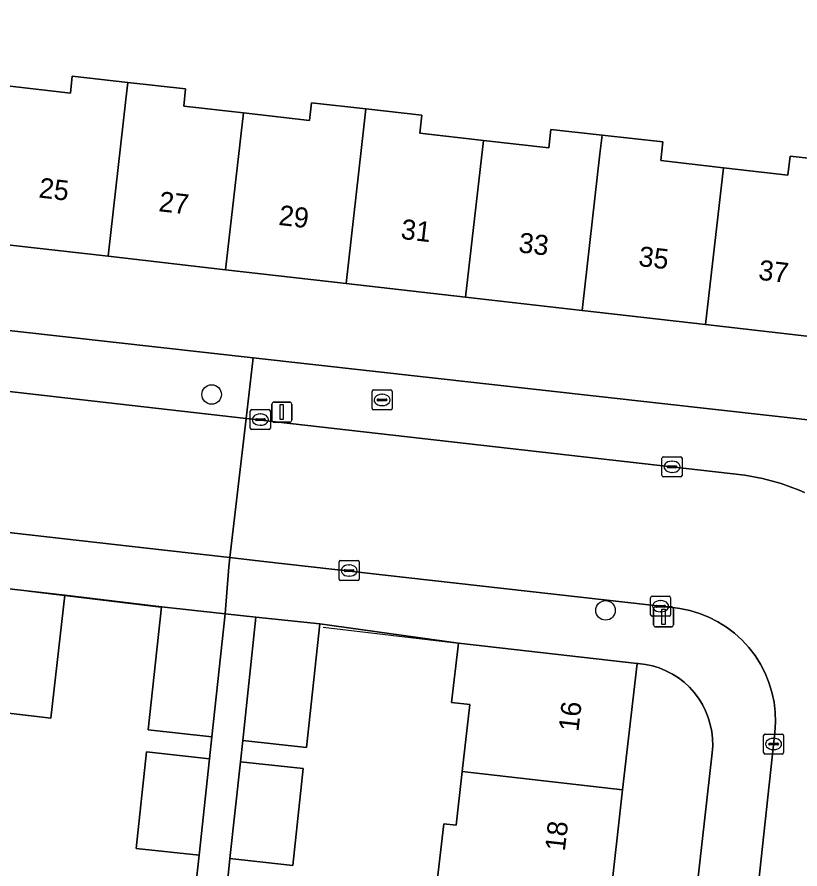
# Model space of a CAD drawing. Extents: x 162026 to 163502, y 387295 to 388169.
# Drawn here: x 162401.58 to 162440.65, y 387881.76 to 387924.27 of the extents above; entities that cross this region are included whole.
import ezdxf

# ---------------------------------------------------------------- set-up
doc = ezdxf.new("R2010")
doc.units = 0
for name, color, linetype in [('IMGEO_Boom', 7, 'Continuous'), ('IMGEO_Brandkraan', 7, 'Continuous'), ('IMGEO_Erf', 7, 'Continuous'), ('IMGEO_Kolk', 7, 'Continuous'), ('IMGEO_Lichtmast', 7, 'Continuous'), ('IMGEO_Muur', 7, 'Continuous'), ('IMGEO_Pand', 7, 'Continuous'), ('IMGEO_Pand_nummerreeks', 7, 'Continuous'), ('IMGEO_Rijbaan_lokaal_open', 7, 'Continuous'), ('IMGEO_Voetpad_open', 7, 'Continuous')]:
    doc.layers.add(name, color=color, linetype=linetype)

msp = doc.modelspace()

# ---------------------------------------------------------------- linework, layer by layer
at = {"layer": 'IMGEO_Boom'}
for centre in [(162411.289, 387905.434), (162430.945, 387894.66)]:
    msp.add_circle(centre, 0.489, dxfattribs=at)
at = {"layer": 'IMGEO_Brandkraan'}
for p, q in [((162419.295, 387904.736), (162419.295, 387905.588)), ((162419.37, 387905.662), (162420.222, 387905.662)), ((162420.296, 387905.588), (162420.296, 387904.736)), ((162419.554, 387905.156), (162419.554, 387905.168)), ((162419.992, 387905.119), (162419.594, 387905.119)), ((162419.597, 387905.205), (162419.995, 387905.205)), ((162419.783, 387905.442), (162419.808, 387905.442)), ((162420.038, 387905.168), (162420.038, 387905.156)), ((162419.806, 387904.882), (162419.781, 387904.882)), ((162420.222, 387904.662), (162419.37, 387904.662))]:
    msp.add_line(p, q, dxfattribs=at)
for points in [[(162419.295, 387904.736), (162419.295, 387905.588)], [(162419.37, 387905.662), (162420.222, 387905.662)], [(162420.296, 387905.588), (162420.296, 387904.736)], [(162420.222, 387904.662), (162419.37, 387904.662)]]:
    msp.add_lwpolyline(points, dxfattribs=at)
for centre, radius, start, end in [((162419.372, 387905.586), 0.0765, 91.552, 178.448), ((162419.372, 387905.586), 0.0765, 91.552, 178.448), ((162420.22, 387905.586), 0.0765, 1.552, 88.448), ((162420.22, 387905.586), 0.0765, 1.552, 88.448), ((162419.594, 387905.165), 0.0403, 85.8775, 175.7526), ((162419.591, 387905.155), 0.0366, 178.938, 274.7102), ((162419.995, 387905.162), 0.043, 264.8664, 352.4533), ((162419.999, 387905.167), 0.0386, 1.7309, 96.639), ((162419.372, 387904.738), 0.0765, 181.552, 268.448), ((162419.372, 387904.738), 0.0765, 181.552, 268.448), ((162420.22, 387904.738), 0.0765, 271.552, 358.448), ((162420.22, 387904.738), 0.0765, 271.552, 358.448)]:
    msp.add_arc(centre, radius, start, end, dxfattribs=at)
for centre, major_axis, ratio, start_param, end_param in [((162419.782, 387905.162), (-0.387, 0.002), 0.722429, 4.712389, 7.853982), ((162419.807, 387905.162), (-0.39, 0.002), 0.717154, 1.570796, 4.712389)]:
    msp.add_ellipse(centre, major_axis=major_axis, ratio=ratio, start_param=start_param, end_param=end_param, dxfattribs=at)
at = {"layer": 'IMGEO_Erf'}
for points in [[(162378.114, 387911.206), (162413.36, 387907.265), (162447.886, 387903.405), (162448.54, 387903.564), (162449.209, 387904.041), (162449.626, 387904.749), (162450.734, 387913.731), (162451.086, 387918.724), (162447.633, 387919.04), (162448.109, 387924.228), (162451.562, 387923.911), (162443.831, 387927.674)], [(162400.952, 387920.846), (162404.242, 387920.47), (162404.335, 387921.313), (162407.112, 387921.004), (162409.992, 387920.684), (162409.896, 387919.824), (162412.878, 387919.483), (162416.172, 387919.107), (162416.269, 387919.986), (162418.99, 387919.683), (162421.781, 387919.373), (162421.681, 387918.477), (162424.855, 387918.115), (162428.111, 387917.743), (162428.213, 387918.658), (162430.773, 387918.373), (162433.803, 387918.036), (162433.699, 387917.105), (162436.832, 387916.747), (162440.049, 387916.379), (162440.157, 387917.33), (162443.003, 387917.013)], [(162442, 387908.232), (162435.938, 387908.925), (162429.774, 387909.629), (162423.961, 387910.293), (162417.995, 387910.974), (162411.985, 387911.661), (162406.122, 387912.331), (162400.059, 387913.024)], [(162410.541, 387881.241), (162410.67, 387882.444), (162407.528, 387882.781), (162408.044, 387887.595), (162411.186, 387887.258), (162411.303, 387888.351), (162408.121, 387888.692), (162408.78, 387894.837), (162403.967, 387895.413), (162403.267, 387889.284), (162400.563, 387889.593)], [(162422.513, 387880.862), (162422.87, 387884.007), (162423.484, 387883.938), (162423.788, 387886.613), (162424.169, 387889.961), (162423.265, 387890.063), (162423.601, 387893.025), (162416.683, 387893.987), (162416.02, 387887.825), (162412.838, 387888.168), (162412.724, 387887.101), (162415.865, 387886.763), (162415.346, 387881.935), (162412.204, 387882.273), (162412.077, 387881.095)], [(162431.868, 387848.618), (162436.268, 387887.546), (162436.293, 387887.904), (162436.286, 387888.263), (162436.246, 387888.62), (162436.175, 387888.972), (162436.073, 387889.317), (162435.94, 387889.651), (162435.779, 387889.971), (162435.589, 387890.276), (162435.372, 387890.563), (162435.131, 387890.829), (162434.867, 387891.073), (162434.583, 387891.292), (162434.28, 387891.484), (162433.961, 387891.649), (162433.628, 387891.785), (162433.285, 387891.891), (162432.934, 387891.965), (162432.577, 387892.008), (162432.517, 387892.012), (162431.8, 387885.703), (162431.139, 387879.882)]]:
    msp.add_lwpolyline(points, dxfattribs=at)
at = {"layer": 'IMGEO_Kolk'}
for p, q in [((162413.218, 387903.755), (162413.218, 387904.607)), ((162413.293, 387904.681), (162414.145, 387904.681)), ((162413.706, 387904.461), (162413.731, 387904.461)), ((162414.219, 387904.607), (162414.219, 387903.755)), ((162413.477, 387904.175), (162413.477, 387904.187)), ((162413.915, 387904.138), (162413.517, 387904.138)), ((162413.52, 387904.224), (162413.918, 387904.224)), ((162413.729, 387903.901), (162413.704, 387903.901)), ((162413.961, 387904.187), (162413.961, 387904.175)), ((162414.145, 387903.681), (162413.293, 387903.681)), ((162433.763, 387901.398), (162433.763, 387902.25)), ((162433.838, 387902.324), (162434.69, 387902.324)), ((162434.764, 387902.25), (162434.764, 387901.398)), ((162434.022, 387901.818), (162434.022, 387901.83)), ((162434.46, 387901.781), (162434.062, 387901.781)), ((162434.065, 387901.867), (162434.463, 387901.867)), ((162434.251, 387902.104), (162434.276, 387902.104)), ((162434.506, 387901.83), (162434.506, 387901.818)), ((162434.69, 387901.324), (162433.838, 387901.324)), ((162434.274, 387901.544), (162434.249, 387901.544)), ((162417.65, 387896.223), (162417.65, 387897.075)), ((162417.725, 387897.149), (162418.577, 387897.149)), ((162418.651, 387897.075), (162418.651, 387896.223)), ((162417.909, 387896.643), (162417.909, 387896.655)), ((162417.952, 387896.692), (162418.35, 387896.692)), ((162418.138, 387896.929), (162418.163, 387896.929)), ((162418.393, 387896.655), (162418.393, 387896.643)), ((162418.347, 387896.606), (162417.949, 387896.606)), ((162418.161, 387896.369), (162418.136, 387896.369)), ((162418.577, 387896.149), (162417.725, 387896.149)), ((162433.267, 387895.368), (162434.119, 387895.368)), ((162433.192, 387894.442), (162433.192, 387895.294)), ((162433.494, 387894.911), (162433.892, 387894.911)), ((162433.68, 387895.148), (162433.705, 387895.148)), ((162434.193, 387895.294), (162434.193, 387894.442)), ((162433.451, 387894.862), (162433.451, 387894.874)), ((162433.889, 387894.825), (162433.491, 387894.825)), ((162433.703, 387894.588), (162433.678, 387894.588)), ((162433.935, 387894.874), (162433.935, 387894.862)), ((162434.119, 387894.368), (162433.267, 387894.368)), ((162438.831, 387887.564), (162438.831, 387888.416)), ((162438.906, 387888.49), (162439.758, 387888.49)), ((162439.319, 387888.27), (162439.344, 387888.27)), ((162439.832, 387888.416), (162439.832, 387887.564)), ((162439.09, 387887.984), (162439.09, 387887.996)), ((162439.528, 387887.947), (162439.13, 387887.947)), ((162439.133, 387888.033), (162439.531, 387888.033)), ((162439.342, 387887.71), (162439.317, 387887.71)), ((162439.574, 387887.996), (162439.574, 387887.984)), ((162439.758, 387887.49), (162438.906, 387887.49))]:
    msp.add_line(p, q, dxfattribs=at)
for points in [[(162413.218, 387903.755), (162413.218, 387904.607)], [(162413.293, 387904.681), (162414.145, 387904.681)], [(162414.219, 387904.607), (162414.219, 387903.755)], [(162414.145, 387903.681), (162413.293, 387903.681)], [(162433.763, 387901.398), (162433.763, 387902.25)], [(162433.838, 387902.324), (162434.69, 387902.324)], [(162434.764, 387902.25), (162434.764, 387901.398)], [(162434.69, 387901.324), (162433.838, 387901.324)], [(162417.65, 387896.223), (162417.65, 387897.075)], [(162417.725, 387897.149), (162418.577, 387897.149)], [(162418.651, 387897.075), (162418.651, 387896.223)], [(162418.577, 387896.149), (162417.725, 387896.149)], [(162433.267, 387895.368), (162434.119, 387895.368)], [(162433.192, 387894.442), (162433.192, 387895.294)], [(162434.193, 387895.294), (162434.193, 387894.442)], [(162434.119, 387894.368), (162433.267, 387894.368)], [(162438.831, 387887.564), (162438.831, 387888.416)], [(162438.906, 387888.49), (162439.758, 387888.49)], [(162439.832, 387888.416), (162439.832, 387887.564)], [(162439.758, 387887.49), (162438.906, 387887.49)]]:
    msp.add_lwpolyline(points, dxfattribs=at)
for centre, radius, start, end in [((162413.295, 387904.605), 0.0765, 91.552, 178.448), ((162413.295, 387904.605), 0.0765, 91.552, 178.448), ((162414.143, 387904.605), 0.0765, 1.552, 88.448), ((162414.143, 387904.605), 0.0765, 1.552, 88.448), ((162413.517, 387904.184), 0.0403, 85.8775, 175.7526), ((162413.514, 387904.174), 0.0366, 178.938, 274.7102), ((162413.918, 387904.181), 0.043, 264.8664, 352.4533), ((162413.922, 387904.186), 0.0386, 1.7309, 96.639), ((162413.295, 387903.757), 0.0765, 181.552, 268.448), ((162413.295, 387903.757), 0.0765, 181.552, 268.448), ((162414.143, 387903.757), 0.0765, 271.552, 358.448), ((162414.143, 387903.757), 0.0765, 271.552, 358.448), ((162433.84, 387902.248), 0.0765, 91.552, 178.448), ((162433.84, 387902.248), 0.0765, 91.552, 178.448), ((162434.688, 387902.248), 0.0765, 1.552, 88.448), ((162434.688, 387902.248), 0.0765, 1.552, 88.448), ((162434.062, 387901.827), 0.0403, 85.8775, 175.7526), ((162434.059, 387901.817), 0.0366, 178.938, 274.7102), ((162434.463, 387901.824), 0.043, 264.8664, 352.4533), ((162434.467, 387901.829), 0.0386, 1.7309, 96.639), ((162433.84, 387901.4), 0.0765, 181.552, 268.448), ((162433.84, 387901.4), 0.0765, 181.552, 268.448), ((162434.688, 387901.4), 0.0765, 271.552, 358.448), ((162434.688, 387901.4), 0.0765, 271.552, 358.448), ((162417.727, 387897.073), 0.0765, 91.552, 178.448), ((162417.727, 387897.073), 0.0765, 91.552, 178.448), ((162418.575, 387897.073), 0.0765, 1.552, 88.448), ((162418.575, 387897.073), 0.0765, 1.552, 88.448), ((162417.949, 387896.652), 0.0403, 85.8775, 175.7526), ((162417.946, 387896.642), 0.0366, 178.938, 274.7102), ((162418.35, 387896.649), 0.043, 264.8664, 352.4533), ((162418.354, 387896.654), 0.0386, 1.7309, 96.639), ((162417.727, 387896.225), 0.0765, 181.552, 268.448), ((162417.727, 387896.225), 0.0765, 181.552, 268.448), ((162418.575, 387896.225), 0.0765, 271.552, 358.448), ((162418.575, 387896.225), 0.0765, 271.552, 358.448), ((162433.269, 387895.292), 0.0765, 91.552, 178.448), ((162433.269, 387895.292), 0.0765, 91.552, 178.448), ((162434.117, 387895.292), 0.0765, 1.552, 88.448), ((162434.117, 387895.292), 0.0765, 1.552, 88.448), ((162433.491, 387894.871), 0.0403, 85.8775, 175.7526), ((162433.896, 387894.873), 0.0386, 1.7309, 96.639), ((162433.488, 387894.861), 0.0366, 178.938, 274.7102), ((162433.892, 387894.868), 0.043, 264.8664, 352.4533), ((162433.269, 387894.444), 0.0765, 181.552, 268.448), ((162433.269, 387894.444), 0.0765, 181.552, 268.448), ((162434.117, 387894.444), 0.0765, 271.552, 358.448), ((162434.117, 387894.444), 0.0765, 271.552, 358.448), ((162438.908, 387888.414), 0.0765, 91.552, 178.448), ((162438.908, 387888.414), 0.0765, 91.552, 178.448), ((162439.756, 387888.414), 0.0765, 1.552, 88.448), ((162439.756, 387888.414), 0.0765, 1.552, 88.448), ((162439.13, 387887.993), 0.0403, 85.8775, 175.7526), ((162439.127, 387887.983), 0.0366, 178.938, 274.7102), ((162439.531, 387887.99), 0.043, 264.8664, 352.4533), ((162439.535, 387887.995), 0.0386, 1.7309, 96.639), ((162438.908, 387887.566), 0.0765, 181.552, 268.448), ((162438.908, 387887.566), 0.0765, 181.552, 268.448), ((162439.756, 387887.566), 0.0765, 271.552, 358.448), ((162439.756, 387887.566), 0.0765, 271.552, 358.448)]:
    msp.add_arc(centre, radius, start, end, dxfattribs=at)
for centre, major_axis, ratio, start_param, end_param in [((162413.705, 387904.181), (-0.387, 0.002), 0.722429, 4.712389, 7.853982), ((162413.73, 387904.181), (-0.39, 0.002), 0.717154, 1.570796, 4.712389), ((162434.25, 387901.824), (-0.387, 0.002), 0.722429, 4.712389, 7.853982), ((162434.275, 387901.824), (-0.39, 0.002), 0.717154, 1.570796, 4.712389), ((162418.137, 387896.649), (-0.387, 0.002), 0.722429, 4.712389, 7.853982), ((162418.162, 387896.649), (-0.39, 0.002), 0.717154, 1.570796, 4.712389), ((162433.679, 387894.868), (-0.387, 0.002), 0.722429, 4.712389, 7.853982), ((162433.704, 387894.868), (-0.39, 0.002), 0.717154, 1.570796, 4.712389), ((162439.318, 387887.99), (-0.387, 0.002), 0.722429, 4.712389, 7.853982), ((162439.343, 387887.99), (-0.39, 0.002), 0.717154, 1.570796, 4.712389)]:
    msp.add_ellipse(centre, major_axis=major_axis, ratio=ratio, start_param=start_param, end_param=end_param, dxfattribs=at)
at = {"layer": 'IMGEO_Lichtmast'}
for p, q in [((162414.297, 387904.153), (162414.297, 387904.953)), ((162414.297, 387904.953), (162414.297, 387904.153)), ((162414.397, 387905.053), (162415.187, 387905.053)), ((162415.187, 387905.053), (162414.397, 387905.053)), ((162415.287, 387904.953), (162415.287, 387904.153)), ((162415.287, 387904.153), (162415.287, 387904.953)), ((162415.187, 387904.053), (162414.397, 387904.053)), ((162414.397, 387904.053), (162415.187, 387904.053)), ((162433.343, 387893.938), (162433.343, 387894.738)), ((162433.343, 387894.738), (162433.343, 387893.938)), ((162433.443, 387894.838), (162434.233, 387894.838)), ((162434.233, 387894.838), (162433.443, 387894.838)), ((162434.333, 387894.738), (162434.333, 387893.938)), ((162434.333, 387893.938), (162434.333, 387894.738)), ((162434.233, 387893.838), (162433.443, 387893.838)), ((162433.443, 387893.838), (162434.233, 387893.838))]:
    msp.add_line(p, q, dxfattribs=at)
for points in [[(162414.717, 387904.928), (162414.867, 387904.928), (162414.867, 387904.178), (162414.717, 387904.178), (162414.717, 387904.928)], [(162433.763, 387894.713), (162433.913, 387894.713), (162433.913, 387893.963), (162433.763, 387893.963), (162433.763, 387894.713)]]:
    msp.add_lwpolyline(points, dxfattribs=at)
for centre, start, end in [((162414.397, 387904.953), 90, 180), ((162414.397, 387904.953), 90, 180), ((162415.187, 387904.953), 0, 90), ((162415.187, 387904.953), 360, 90), ((162414.397, 387904.153), 180, 270), ((162414.397, 387904.153), 180, 270), ((162415.187, 387904.153), 270, 0), ((162415.187, 387904.153), 270, 0), ((162433.443, 387894.738), 90, 180), ((162433.443, 387894.738), 90, 180), ((162434.233, 387894.738), 0, 90), ((162434.233, 387894.738), 360, 90), ((162433.443, 387893.938), 180, 270), ((162433.443, 387893.938), 180, 270), ((162434.233, 387893.938), 270, 0), ((162434.233, 387893.938), 270, 0)]:
    msp.add_arc(centre, 0.1, start, end, dxfattribs=at)
at = {"layer": 'IMGEO_Muur'}
for points in [[(162402.165, 387895.619), (162408.764, 387894.82)], [(162416.862, 387893.818), (162423.601, 387893.025)]]:
    msp.add_lwpolyline(points, dxfattribs=at)
at = {"layer": 'IMGEO_Pand'}
for points in [[(162407.015, 387920.153), (162407.112, 387921.004), (162404.335, 387921.313), (162404.242, 387920.47), (162400.952, 387920.846), (162400.059, 387913.024), (162406.122, 387912.331)], [(162412.878, 387919.483), (162409.896, 387919.824), (162409.992, 387920.684), (162407.112, 387921.004), (162407.015, 387920.153), (162406.122, 387912.331), (162411.985, 387911.661)], [(162418.889, 387918.796), (162418.99, 387919.683), (162416.269, 387919.986), (162416.172, 387919.107), (162412.878, 387919.483), (162411.985, 387911.661), (162417.995, 387910.974)], [(162424.855, 387918.115), (162421.681, 387918.477), (162421.781, 387919.373), (162418.99, 387919.683), (162418.889, 387918.796), (162417.995, 387910.974), (162423.961, 387910.293)], [(162430.668, 387917.451), (162430.773, 387918.373), (162428.213, 387918.658), (162428.111, 387917.743), (162424.855, 387918.115), (162423.961, 387910.293), (162429.774, 387909.629)], [(162436.832, 387916.747), (162433.699, 387917.105), (162433.803, 387918.036), (162430.773, 387918.373), (162430.668, 387917.451), (162429.774, 387909.629), (162435.938, 387908.925)], [(162442.893, 387916.054), (162443.003, 387917.013), (162440.157, 387917.33), (162440.049, 387916.379), (162436.832, 387916.747), (162435.938, 387908.925), (162442, 387908.232)], [(162403.967, 387895.413), (162393.125, 387896.651), (162392.425, 387890.522), (162400.563, 387889.593), (162403.267, 387889.284)], [(162411.961, 387894.496), (162408.78, 387894.837), (162408.121, 387888.692), (162411.303, 387888.351)], [(162416.683, 387893.987), (162413.502, 387894.329), (162412.838, 387888.168), (162416.02, 387887.825)], [(162423.601, 387893.025), (162423.265, 387890.063), (162424.169, 387889.961), (162423.788, 387886.613), (162431.8, 387885.703), (162432.517, 387892.012)], [(162411.186, 387887.258), (162408.044, 387887.595), (162407.528, 387882.781), (162410.67, 387882.444)], [(162412.724, 387887.101), (162412.204, 387882.273), (162415.346, 387881.935), (162415.865, 387886.763)], [(162423.788, 387886.613), (162423.484, 387883.938), (162422.87, 387884.007), (162422.513, 387880.862), (162431.139, 387879.882), (162431.8, 387885.703)]]:
    msp.add_lwpolyline(points, close=True, dxfattribs=at)
at = {"layer": 'IMGEO_Rijbaan_lokaal_open'}
for points in [[(162392.187, 387899.556), (162408.934, 387897.664), (162412.195, 387897.296), (162413.007, 387904.243), (162390.676, 387906.786)], [(162440.869, 387900.549), (162440.608, 387900.655), (162439.709, 387900.991), (162438.784, 387901.246), (162437.9, 387901.409), (162413.007, 387904.243), (162412.195, 387897.296), (162413.741, 387897.121), (162417.443, 387896.703), (162434.418, 387894.786), (162434.653, 387894.754), (162435.149, 387894.653), (162435.633, 387894.508), (162436.103, 387894.32), (162436.554, 387894.092), (162436.982, 387893.824), (162437.385, 387893.518), (162437.759, 387893.178), (162438.102, 387892.806), (162438.409, 387892.405), (162438.68, 387891.978), (162438.911, 387891.528), (162439.101, 387891.06), (162439.249, 387890.576), (162439.353, 387890.081), (162439.412, 387889.579), (162439.426, 387889.074), (162439.395, 387888.569), (162435.074, 387848.602)]]:
    msp.add_lwpolyline(points, dxfattribs=at)
at = {"layer": 'IMGEO_Voetpad_open'}
for points in [[(162390.676, 387906.786), (162413.007, 387904.243), (162413.36, 387907.265), (162378.114, 387911.206)], [(162447.886, 387903.405), (162413.36, 387907.265), (162413.007, 387904.243), (162437.9, 387901.409), (162438.784, 387901.246), (162439.709, 387900.991), (162440.608, 387900.655), (162440.869, 387900.549)], [(162393.125, 387896.651), (162403.967, 387895.413), (162408.78, 387894.837), (162411.961, 387894.496), (162412.15, 387896.827), (162412.195, 387897.296), (162408.934, 387897.664), (162392.187, 387899.556)], [(162435.074, 387848.602), (162439.395, 387888.569), (162439.426, 387889.074), (162439.412, 387889.579), (162439.353, 387890.081), (162439.249, 387890.576), (162439.101, 387891.06), (162438.911, 387891.528), (162438.68, 387891.978), (162438.409, 387892.405), (162438.102, 387892.806), (162437.759, 387893.178), (162437.385, 387893.518), (162436.982, 387893.824), (162436.554, 387894.092), (162436.103, 387894.32), (162435.633, 387894.508), (162435.149, 387894.653), (162434.653, 387894.754), (162434.418, 387894.786), (162417.443, 387896.703), (162413.741, 387897.121), (162412.195, 387897.296), (162412.15, 387896.827), (162411.961, 387894.496), (162413.502, 387894.329), (162416.683, 387893.987), (162423.601, 387893.025), (162432.517, 387892.012), (162432.577, 387892.008), (162432.934, 387891.965), (162433.285, 387891.891), (162433.628, 387891.785), (162433.961, 387891.649), (162434.28, 387891.484), (162434.583, 387891.292), (162434.867, 387891.073), (162435.131, 387890.829), (162435.372, 387890.563), (162435.589, 387890.276), (162435.779, 387889.971), (162435.94, 387889.651), (162436.073, 387889.317), (162436.175, 387888.972), (162436.246, 387888.62), (162436.286, 387888.263), (162436.293, 387887.904), (162436.268, 387887.546), (162431.868, 387848.618)], [(162412.077, 387881.095), (162412.204, 387882.273), (162412.724, 387887.101), (162412.838, 387888.168), (162413.502, 387894.329), (162411.961, 387894.496), (162411.303, 387888.351), (162411.186, 387887.258), (162410.67, 387882.444), (162410.541, 387881.241)]]:
    msp.add_lwpolyline(points, dxfattribs=at)

# ---------------------------------------------------------------- texts
at = {"layer": 'IMGEO_Pand_nummerreeks'}
for s, rotation, p in [('25', 353.4797, (162402.63, 387915.267)), ('27', 353.4797, (162408.615, 387914.583)), ('29', 353.4797, (162414.601, 387913.899)), ('31', 353.4797, (162420.699, 387913.203)), ('33', 353.4797, (162426.572, 387912.532)), ('35', 353.4797, (162432.558, 387911.848)), ('37', 353.4797, (162438.544, 387911.164)), ('16', 83.5182, (162429.591, 387888.58)), ('18', 83.5182, (162428.913, 387882.611))]:
    msp.add_text(s, height=1, rotation=rotation, dxfattribs=at).set_placement(p)

doc.saveas('drawing.dxf')
